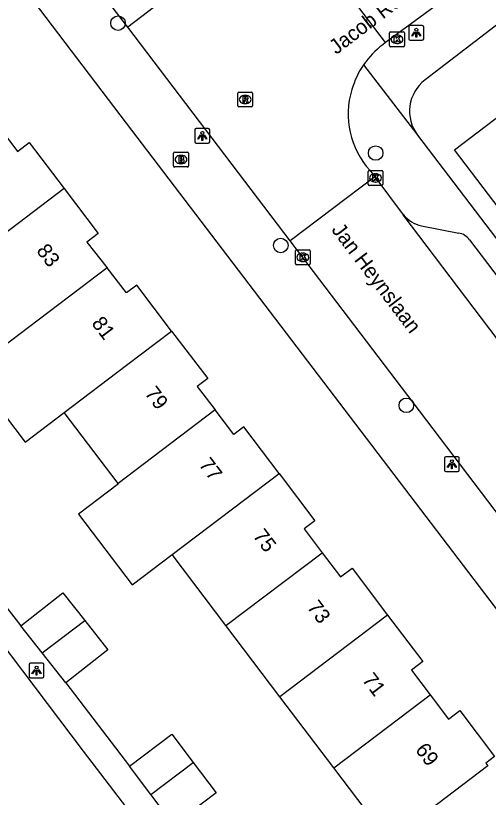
# Model space of a CAD drawing. Extents: x 160037 to 160839, y 385326 to 386441.
# Drawn here: x 160492.5 to 160524.3, y 385654.4 to 385707 of the extents above; entities that cross this region are included whole.
import ezdxf

# ---------------------------------------------------------------- set-up
doc = ezdxf.new("R2010")
doc.units = 0
for name, color, linetype in [('IMGEO_Boom', 7, 'Continuous'), ('IMGEO_Brandkraan', 7, 'Continuous'), ('IMGEO_Kolk', 7, 'Continuous'), ('IMGEO_Lichtpunt', 7, 'Continuous'), ('IMGEO_Openbare_ruimte_label', 7, 'Continuous'), ('IMGEO_Pand', 7, 'Continuous'), ('IMGEO_Pand_nummerreeks', 7, 'Continuous'), ('IMGEO_Rijbaan_lokaal_open', 7, 'Continuous'), ('IMGEO_Rioolput', 7, 'Continuous'), ('IMGEO_Voetpad_open', 7, 'Continuous')]:
    doc.layers.add(name, color=color, linetype=linetype)

msp = doc.modelspace()

# ---------------------------------------------------------------- linework, layer by layer
at = {"layer": 'IMGEO_Boom'}
for centre in [(160499.42, 385706.464), (160516.749, 385697.725), (160510.365, 385691.507), (160518.813, 385680.753)]:
    msp.add_circle(centre, 0.489, dxfattribs=at)
at = {"layer": 'IMGEO_Brandkraan'}
for p, q in [((160503.156, 385696.861), (160503.156, 385697.713)), ((160503.231, 385697.787), (160504.083, 385697.787)), ((160503.644, 385697.567), (160503.669, 385697.567)), ((160504.157, 385697.713), (160504.157, 385696.861)), ((160503.667, 385697.007), (160503.642, 385697.007)), ((160504.083, 385696.787), (160503.231, 385696.787))]:
    msp.add_line(p, q, dxfattribs=at)
for points in [[(160503.156, 385696.861), (160503.156, 385697.713)], [(160503.231, 385697.787), (160504.083, 385697.787)], [(160503.504, 385697.487), (160503.504, 385697.087), (160503.717, 385697.087)], [(160503.735, 385697.487), (160503.504, 385697.487)], [(160503.683, 385697.406), (160503.629, 385697.406), (160503.629, 385697.33)], [(160504.157, 385697.713), (160504.157, 385696.861)], [(160503.629, 385697.33), (160503.682, 385697.33)], [(160503.691, 385697.254), (160503.629, 385697.254), (160503.629, 385697.173)], [(160503.629, 385697.173), (160503.691, 385697.173)], [(160504.083, 385696.787), (160503.231, 385696.787)]]:
    msp.add_lwpolyline(points, dxfattribs=at)
for centre, radius, start, end in [((160503.233, 385697.711), 0.0765, 91.552, 178.448), ((160503.233, 385697.711), 0.0765, 91.552, 178.448), ((160503.684, 385697.368), 0.0379, 267.8285, 90.9355), ((160503.739, 385697.342), 0.145, 59.4692, 91.5367), ((160503.764, 385697.389), 0.0922, 285.5137, 58.1501), ((160504.081, 385697.711), 0.0765, 1.552, 88.448), ((160504.081, 385697.711), 0.0765, 1.552, 88.448), ((160503.233, 385696.863), 0.0765, 181.552, 268.448), ((160503.233, 385696.863), 0.0765, 181.552, 268.448), ((160503.692, 385697.213), 0.0404, 269.8759, 90.5077), ((160503.723, 385697.338), 0.251, 268.6676, 293.5347), ((160503.769, 385697.197), 0.105, 301.3115, 78.989), ((160504.081, 385696.863), 0.0765, 271.552, 358.448), ((160504.081, 385696.863), 0.0765, 271.552, 358.448)]:
    msp.add_arc(centre, radius, start, end, dxfattribs=at)
for centre, major_axis, ratio, start_param, end_param in [((160503.643, 385697.287), (-0.387, 0.002), 0.722429, 4.712389, 7.853982), ((160503.668, 385697.287), (-0.39, 0.002), 0.717154, 1.570796, 4.712389)]:
    msp.add_ellipse(centre, major_axis=major_axis, ratio=ratio, start_param=start_param, end_param=end_param, dxfattribs=at)
at = {"layer": 'IMGEO_Kolk'}
for p, q in [((160517.683, 385704.95), (160517.683, 385705.802)), ((160517.758, 385705.876), (160518.61, 385705.876)), ((160518.684, 385705.802), (160518.684, 385704.95)), ((160518.171, 385705.656), (160518.196, 385705.656)), ((160518.61, 385704.876), (160517.758, 385704.876)), ((160518.194, 385705.096), (160518.169, 385705.096)), ((160516.237, 385695.625), (160516.237, 385696.477)), ((160516.312, 385696.551), (160517.164, 385696.551)), ((160516.725, 385696.331), (160516.75, 385696.331)), ((160517.238, 385696.477), (160517.238, 385695.625)), ((160517.164, 385695.551), (160516.312, 385695.551)), ((160516.748, 385695.771), (160516.723, 385695.771)), ((160511.35, 385690.284), (160511.35, 385691.136)), ((160511.425, 385691.21), (160512.277, 385691.21)), ((160512.351, 385691.136), (160512.351, 385690.284)), ((160511.838, 385690.99), (160511.863, 385690.99)), ((160512.277, 385690.21), (160511.425, 385690.21)), ((160511.861, 385690.43), (160511.836, 385690.43))]:
    msp.add_line(p, q, dxfattribs=at)
for points in [[(160517.683, 385704.95), (160517.683, 385705.802)], [(160517.758, 385705.876), (160518.61, 385705.876)], [(160518.684, 385705.802), (160518.684, 385704.95)], [(160518.004, 385705.576), (160518.127, 385705.576), (160518.127, 385705.425), (160518.257, 385705.576), (160518.421, 385705.576), (160518.275, 385705.425), (160518.428, 385705.176), (160518.276, 385705.176), (160518.191, 385705.34), (160518.127, 385705.273), (160518.127, 385705.176), (160518.004, 385705.176), (160518.004, 385705.576)], [(160518.61, 385704.876), (160517.758, 385704.876)], [(160516.237, 385695.625), (160516.237, 385696.477)], [(160516.312, 385696.551), (160517.164, 385696.551)], [(160517.238, 385696.477), (160517.238, 385695.625)], [(160516.558, 385696.251), (160516.681, 385696.251), (160516.681, 385696.1), (160516.811, 385696.251), (160516.975, 385696.251), (160516.829, 385696.1), (160516.982, 385695.851), (160516.83, 385695.851), (160516.745, 385696.015), (160516.681, 385695.948), (160516.681, 385695.851), (160516.558, 385695.851), (160516.558, 385696.251)], [(160517.164, 385695.551), (160516.312, 385695.551)], [(160511.35, 385690.284), (160511.35, 385691.136)], [(160511.425, 385691.21), (160512.277, 385691.21)], [(160512.351, 385691.136), (160512.351, 385690.284)], [(160511.671, 385690.91), (160511.794, 385690.91), (160511.794, 385690.759), (160511.924, 385690.91), (160512.088, 385690.91), (160511.942, 385690.759), (160512.095, 385690.51), (160511.943, 385690.51), (160511.858, 385690.674), (160511.794, 385690.607), (160511.794, 385690.51), (160511.671, 385690.51), (160511.671, 385690.91)], [(160512.277, 385690.21), (160511.425, 385690.21)]]:
    msp.add_lwpolyline(points, dxfattribs=at)
for centre, start, end in [((160517.76, 385705.8), 91.552, 178.448), ((160517.76, 385705.8), 91.552, 178.448), ((160518.608, 385705.8), 1.552, 88.448), ((160518.608, 385705.8), 1.552, 88.448), ((160517.76, 385704.952), 181.552, 268.448), ((160517.76, 385704.952), 181.552, 268.448), ((160518.608, 385704.952), 271.552, 358.448), ((160518.608, 385704.952), 271.552, 358.448), ((160516.314, 385696.475), 91.552, 178.448), ((160516.314, 385696.475), 91.552, 178.448), ((160517.162, 385696.475), 1.552, 88.448), ((160517.162, 385696.475), 1.552, 88.448), ((160516.314, 385695.627), 181.552, 268.448), ((160516.314, 385695.627), 181.552, 268.448), ((160517.162, 385695.627), 271.552, 358.448), ((160517.162, 385695.627), 271.552, 358.448), ((160511.427, 385691.134), 91.552, 178.448), ((160511.427, 385691.134), 91.552, 178.448), ((160512.275, 385691.134), 1.552, 88.448), ((160512.275, 385691.134), 1.552, 88.448), ((160511.427, 385690.286), 181.552, 268.448), ((160511.427, 385690.286), 181.552, 268.448), ((160512.275, 385690.286), 271.552, 358.448), ((160512.275, 385690.286), 271.552, 358.448)]:
    msp.add_arc(centre, 0.0765, start, end, dxfattribs=at)
for centre, major_axis, ratio, start_param, end_param in [((160518.17, 385705.376), (-0.387, 0.002), 0.722429, 4.712389, 7.853982), ((160518.195, 385705.376), (-0.39, 0.002), 0.717154, 1.570796, 4.712389), ((160516.724, 385696.051), (-0.387, 0.002), 0.722429, 4.712389, 7.853982), ((160516.749, 385696.051), (-0.39, 0.002), 0.717154, 1.570796, 4.712389), ((160511.837, 385690.71), (-0.387, 0.002), 0.722429, 4.712389, 7.853982), ((160511.862, 385690.71), (-0.39, 0.002), 0.717154, 1.570796, 4.712389)]:
    msp.add_ellipse(centre, major_axis=major_axis, ratio=ratio, start_param=start_param, end_param=end_param, dxfattribs=at)
at = {"layer": 'IMGEO_Lichtpunt'}
for p, q in [((160519.888, 385706.313), (160519.08, 385706.313)), ((160519.888, 385706.313), (160519.08, 385706.313)), ((160518.986, 385706.218), (160518.986, 385705.411)), ((160518.986, 385706.218), (160518.986, 385705.411)), ((160519.982, 385705.411), (160519.982, 385706.218)), ((160519.982, 385705.411), (160519.982, 385706.218)), ((160519.08, 385705.317), (160519.888, 385705.317)), ((160519.08, 385705.317), (160519.888, 385705.317)), ((160504.592, 385699.284), (160504.592, 385698.477)), ((160504.592, 385699.284), (160504.592, 385698.477)), ((160505.494, 385699.379), (160504.686, 385699.379)), ((160505.494, 385699.379), (160504.686, 385699.379)), ((160505.588, 385698.477), (160505.588, 385699.284)), ((160505.588, 385698.477), (160505.588, 385699.284)), ((160504.686, 385698.383), (160505.494, 385698.383)), ((160504.686, 385698.383), (160505.494, 385698.383)), ((160521.38, 385677.194), (160521.38, 385676.387)), ((160521.38, 385677.194), (160521.38, 385676.387)), ((160522.282, 385677.289), (160521.474, 385677.289)), ((160522.282, 385677.289), (160521.474, 385677.289)), ((160522.376, 385676.387), (160522.376, 385677.194)), ((160522.376, 385676.387), (160522.376, 385677.194)), ((160521.474, 385676.293), (160522.282, 385676.293)), ((160521.474, 385676.293), (160522.282, 385676.293)), ((160493.442, 385663.319), (160493.442, 385662.512)), ((160493.442, 385663.319), (160493.442, 385662.512)), ((160494.344, 385663.414), (160493.536, 385663.414)), ((160494.344, 385663.414), (160493.536, 385663.414)), ((160494.438, 385662.512), (160494.438, 385663.319)), ((160494.438, 385662.512), (160494.438, 385663.319)), ((160493.536, 385662.418), (160494.344, 385662.418)), ((160493.536, 385662.418), (160494.344, 385662.418))]:
    msp.add_line(p, q, dxfattribs=at)
for points in [[(160519.36, 385705.882), (160519.399, 385705.854), (160519.211, 385705.592), (160519.173, 385705.619), (160519.36, 385705.882)], [(160519.462, 385705.834), (160519.509, 385705.834), (160519.509, 385705.512), (160519.462, 385705.512), (160519.462, 385705.834)], [(160519.572, 385705.854), (160519.61, 385705.881), (160519.797, 385705.619), (160519.758, 385705.591), (160519.572, 385705.854)], [(160504.966, 385698.948), (160505.005, 385698.92), (160504.817, 385698.658), (160504.779, 385698.685), (160504.966, 385698.948)], [(160505.178, 385698.92), (160505.216, 385698.947), (160505.403, 385698.685), (160505.364, 385698.657), (160505.178, 385698.92)], [(160505.068, 385698.9), (160505.115, 385698.9), (160505.115, 385698.578), (160505.068, 385698.578), (160505.068, 385698.9)], [(160521.754, 385676.858), (160521.793, 385676.83), (160521.605, 385676.568), (160521.567, 385676.595), (160521.754, 385676.858)], [(160521.966, 385676.83), (160522.004, 385676.857), (160522.191, 385676.595), (160522.152, 385676.567), (160521.966, 385676.83)], [(160521.856, 385676.81), (160521.903, 385676.81), (160521.903, 385676.488), (160521.856, 385676.488), (160521.856, 385676.81)], [(160493.816, 385662.983), (160493.855, 385662.955), (160493.667, 385662.693), (160493.629, 385662.72), (160493.816, 385662.983)], [(160493.918, 385662.935), (160493.965, 385662.935), (160493.965, 385662.613), (160493.918, 385662.613), (160493.918, 385662.935)], [(160494.028, 385662.955), (160494.066, 385662.982), (160494.253, 385662.72), (160494.214, 385662.692), (160494.028, 385662.955)]]:
    msp.add_lwpolyline(points, dxfattribs=at)
for centre in [(160519.485, 385706.016), (160505.091, 385699.082), (160521.879, 385676.992), (160493.941, 385663.117)]:
    msp.add_circle(centre, 0.0994, dxfattribs=at)
for centre, start, end in [((160519.08, 385706.218), 90, 180), ((160519.08, 385706.218), 90, 180), ((160519.888, 385706.218), 0, 90), ((160519.888, 385706.218), 0, 90), ((160519.08, 385705.411), 180, 270), ((160519.08, 385705.411), 180, 270), ((160519.888, 385705.411), 270, 0), ((160519.888, 385705.411), 270, 360), ((160504.686, 385699.284), 90, 180), ((160504.686, 385699.284), 90, 180), ((160505.494, 385699.284), 0, 90), ((160505.494, 385699.284), 0, 90), ((160504.686, 385698.477), 180, 270), ((160504.686, 385698.477), 180, 270), ((160505.494, 385698.477), 270, 0), ((160505.494, 385698.477), 270, 360), ((160521.474, 385677.194), 90, 180), ((160521.474, 385677.194), 90, 180), ((160522.282, 385677.194), 0, 90), ((160522.282, 385677.194), 0, 90), ((160521.474, 385676.387), 180, 270), ((160521.474, 385676.387), 180, 270), ((160522.282, 385676.387), 270, 0), ((160522.282, 385676.387), 270, 360), ((160493.536, 385663.319), 90, 180), ((160493.536, 385663.319), 90, 180), ((160494.344, 385663.319), 0, 90), ((160494.344, 385663.319), 0, 90), ((160493.536, 385662.512), 180, 270), ((160493.536, 385662.512), 180, 270), ((160494.344, 385662.512), 270, 0), ((160494.344, 385662.512), 270, 360)]:
    msp.add_arc(centre, 0.0946, start, end, dxfattribs=at)
at = {"layer": 'IMGEO_Pand'}
for points in [[(160535.833, 385699.956), (160530.89, 385696.209), (160530.252, 385697.051), (160525.473, 385693.428), (160522.048, 385697.946), (160526.828, 385701.569), (160526.206, 385702.39), (160531.164, 385706.148)], [(160491.382, 385699.514), (160492.656, 385697.833), (160493.453, 385698.437), (160495.803, 385695.337)], [(160495.803, 385695.337), (160488.554, 385689.841)], [(160495.803, 385695.337), (160498.09, 385692.32), (160497.32, 385691.737), (160498.687, 385689.994)], [(160498.687, 385689.994), (160492.179, 385685.06)], [(160503.023, 385685.752), (160500.684, 385688.837), (160500, 385688.318), (160498.687, 385689.994)], [(160495.804, 385680.279), (160500, 385683.46), (160503.023, 385685.752)], [(160503.023, 385685.752), (160505.451, 385682.549), (160504.754, 385682.022), (160505.951, 385680.443)], [(160492.179, 385685.06), (160489.54, 385683.06), (160493.165, 385678.279), (160495.804, 385680.279)], [(160499.428, 385675.497), (160495.804, 385680.279)], [(160505.951, 385680.443), (160500, 385675.931), (160499.428, 385675.497)], [(160510.249, 385676.171), (160507.873, 385679.305), (160507.2, 385678.795), (160505.951, 385680.443)], [(160503.053, 385670.715), (160510.249, 385676.171)], [(160510.249, 385676.171), (160512.663, 385672.986), (160511.938, 385672.437), (160513.149, 385670.84)], [(160499.428, 385675.497), (160499.454, 385675.463), (160496.762, 385673.422), (160500.361, 385668.674), (160503.053, 385670.715)], [(160506.678, 385665.934), (160503.053, 385670.715)], [(160506.678, 385665.934), (160513.149, 385670.84)], [(160513.149, 385670.84), (160514.384, 385669.21), (160515.16, 385669.798), (160517.549, 385666.647)], [(160492.888, 385665.924), (160495.712, 385668.146), (160497.189, 385666.269)], [(160517.549, 385666.647), (160510.302, 385661.153)], [(160517.549, 385666.647), (160519.915, 385663.525), (160519.155, 385662.949), (160520.413, 385661.289)], [(160494.325, 385664.098), (160492.888, 385665.924)], [(160494.325, 385664.098), (160497.189, 385666.269)], [(160497.189, 385666.269), (160498.729, 385664.312), (160495.905, 385662.09)], [(160510.302, 385661.153), (160506.678, 385665.934)], [(160495.905, 385662.09), (160494.325, 385664.098)], [(160513.927, 385656.371), (160510.302, 385661.153)], [(160520.413, 385661.289), (160521.655, 385659.651), (160522.406, 385660.22), (160524.745, 385657.135), (160524.157, 385656.689), (160524.303, 385656.497), (160517.653, 385651.456), (160513.927, 385656.371)], [(160513.927, 385656.371), (160520.413, 385661.289)], [(160500.192, 385656.48), (160503.031, 385658.631), (160504.47, 385656.732)], [(160501.631, 385654.58), (160500.192, 385656.48)], [(160501.631, 385654.58), (160504.47, 385656.732)], [(160504.47, 385656.732), (160506.019, 385654.686), (160503.18, 385652.535)], [(160503.18, 385652.535), (160501.631, 385654.58)]]:
    msp.add_lwpolyline(points, dxfattribs=at)
at = {"layer": 'IMGEO_Rijbaan_lokaal_open'}
for points in [[(160500.083, 385706.193), (160500, 385706.302), (160498.422, 385708.377), (160476.427, 385737.611)], [(160505.746, 385710.546), (160500.083, 385706.193)], [(160524.275, 385710.212), (160517.819, 385705.458), (160517.414, 385705.154)], [(160517.414, 385705.154), (160514.409, 385709.125)], [(160511.005, 385691.824), (160500.083, 385706.193)], [(160517.414, 385705.154), (160517.224, 385705.012)], [(160516.347, 385696.567), (160516.683, 385696.125)], [(160516.683, 385696.125), (160511.005, 385691.824)], [(160516.683, 385696.125), (160518.609, 385693.58)], [(160539.192, 385666.41), (160518.609, 385693.58)], [(160536.815, 385657.852), (160519.703, 385680.381), (160511.005, 385691.824)], [(160513.227, 385636.408), (160497.09, 385657.497), (160490.563, 385666.095)]]:
    msp.add_lwpolyline(points, dxfattribs=at)
for centre, radius, start, end in [((160520.808, 385700.314), 5.909, 127.3454, 145.4447), ((160520.835, 385700.303), 5.937, 145.4949, 163.4989), ((160520.611, 385700.36), 5.707, 163.4105, 221.6493)]:
    msp.add_arc(centre, radius, start, end, dxfattribs=at)
at = {"layer": 'IMGEO_Rioolput'}
for p, q in [((160507.474, 385700.901), (160507.474, 385701.753)), ((160507.549, 385701.827), (160508.401, 385701.827)), ((160507.962, 385701.607), (160507.987, 385701.607)), ((160508.475, 385701.753), (160508.475, 385700.901)), ((160507.985, 385701.047), (160507.96, 385701.047)), ((160508.401, 385700.827), (160507.549, 385700.827))]:
    msp.add_line(p, q, dxfattribs=at)
for points in [[(160507.474, 385700.901), (160507.474, 385701.753)], [(160507.549, 385701.827), (160508.401, 385701.827)], [(160508.475, 385701.753), (160508.475, 385700.901)], [(160508.063, 385701.525), (160507.811, 385701.527), (160507.811, 385701.127)], [(160507.811, 385701.127), (160507.935, 385701.127), (160507.935, 385701.289), (160507.946, 385701.289)], [(160507.989, 385701.446), (160507.935, 385701.446), (160507.935, 385701.365)], [(160507.935, 385701.365), (160507.987, 385701.365)], [(160507.993, 385701.26), (160508.064, 385701.127), (160508.204, 385701.127), (160508.139, 385701.253)], [(160508.401, 385700.827), (160507.549, 385700.827)]]:
    msp.add_lwpolyline(points, dxfattribs=at)
for centre, radius, start, end in [((160507.551, 385701.751), 0.0765, 91.552, 178.448), ((160507.551, 385701.751), 0.0765, 91.552, 178.448), ((160508.399, 385701.751), 0.0765, 1.552, 88.448), ((160508.399, 385701.751), 0.0765, 1.552, 88.448), ((160507.945, 385701.236), 0.0533, 26.0293, 88.6989), ((160507.971, 385701.554), 0.19, 274.7715, 282.9687), ((160507.995, 385701.35), 0.0964, 77.0061, 93.1865), ((160508.009, 385701.407), 0.0378, 276.6634, 79.6772), ((160508.062, 385701.415), 0.109, 350.3612, 89.416), ((160508.06, 385701.415), 0.112, 277.5842, 350.9817), ((160508.044, 385701.2), 0.108, 29.5134, 73.7905), ((160507.551, 385700.903), 0.0765, 181.552, 268.448), ((160507.551, 385700.903), 0.0765, 181.552, 268.448), ((160508.399, 385700.903), 0.0765, 271.552, 358.448), ((160508.399, 385700.903), 0.0765, 271.552, 358.448)]:
    msp.add_arc(centre, radius, start, end, dxfattribs=at)
for centre, major_axis, ratio, start_param, end_param in [((160507.961, 385701.327), (-0.387, 0.002), 0.722429, 4.712389, 7.853982), ((160507.986, 385701.327), (-0.39, 0.002), 0.717154, 1.570796, 4.712389)]:
    msp.add_ellipse(centre, major_axis=major_axis, ratio=ratio, start_param=start_param, end_param=end_param, dxfattribs=at)
at = {"layer": 'IMGEO_Voetpad_open'}
for points in [[(160533.41, 385655.858), (160500, 385699.746), (160471.388, 385737.358)], [(160557.562, 385731.421), (160520.069, 385702.649)], [(160515.942, 385703.666), (160519.517, 385698.99), (160519.574, 385698.928)], [(160519.574, 385698.928), (160532.215, 385682.338)], [(160519.827, 385692.824), (160522.335, 385692.343)], [(160523.066, 385691.889), (160529.106, 385683.916)], [(160491.934, 385667.136), (160492.888, 385665.924)], [(160495.905, 385662.09), (160500.192, 385656.48)]]:
    msp.add_lwpolyline(points, dxfattribs=at)
for centre, radius, start, end in [((160521.689, 385700.54), 2.659, 127.5334, 217.3116), ((160520.29, 385694.93), 2.156, 218.7538, 257.5913), ((160522.102, 385691.152), 1.214, 37.3969, 78.917)]:
    msp.add_arc(centre, radius, start, end, dxfattribs=at)

# ---------------------------------------------------------------- texts
at = {"layer": 'IMGEO_Openbare_ruimte_label'}
for s, rotation, p in [('Jacob Romanstraat', 37.2823, (160514.097, 385704.316)), ('Jan Heynslaan', 307.2367, (160513.733, 385692.549))]:
    msp.add_text(s, height=1, rotation=rotation, dxfattribs=at).set_placement(p)
at = {"layer": 'IMGEO_Pand_nummerreeks'}
for s, rotation, p in [('83', 307.1959, (160493.89, 385691.145)), ('81', 307.1962, (160497.6, 385686.259)), ('79', 307.1959, (160501.171, 385681.553)), ('77', 307.1962, (160504.811, 385676.756)), ('75', 307.1959, (160508.451, 385671.96)), ('73', 307.1959, (160512.091, 385667.164)), ('71', 307.1959, (160515.8, 385662.277)), ('69', 307.1959, (160519.371, 385657.571))]:
    msp.add_text(s, height=1, rotation=rotation, dxfattribs=at).set_placement(p)

doc.saveas('drawing.dxf')
